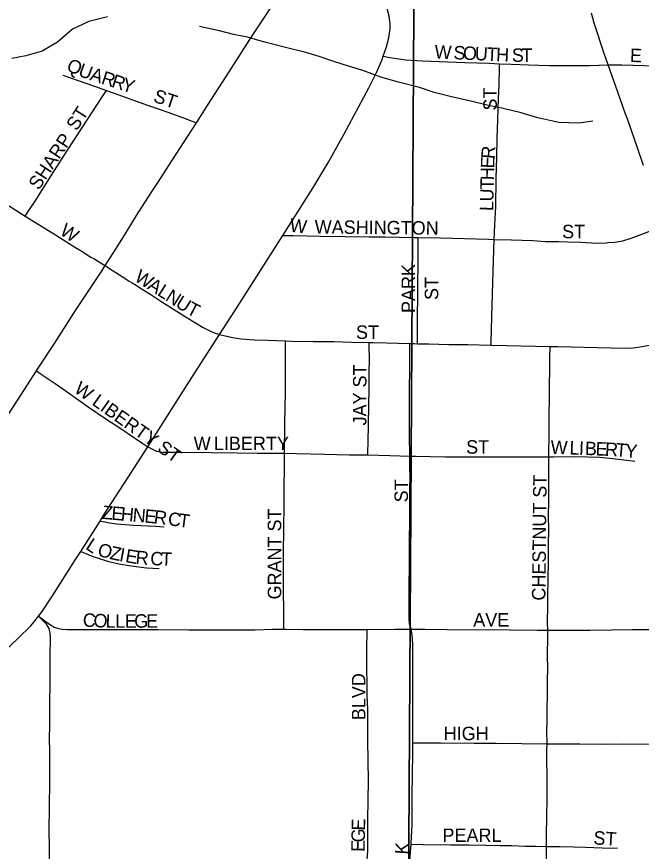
# Model space of a CAD drawing. Extents: x 1874609 to 2204689, y 815661 to 1281160.
# Drawn here: x 2017537 to 2019857, y 1041888 to 1044990 of the extents above; entities that cross this region are included whole.
import ezdxf

# ---------------------------------------------------------------- set-up
doc = ezdxf.new("R2010")
doc.units = 0
for name, color, linetype in [('GM_X_City_Street', 7, 'Continuous'), ('GM_X_City_Street_Text', 7, 'Continuous'), ('GM_X_Minor_River', 7, 'Continuous'), ('GM_X_Section', 7, 'Continuous'), ('GM_X_State_Route', 7, 'Continuous')]:
    doc.layers.add(name, color=color, linetype=linetype)

msp = doc.modelspace()

# ---------------------------------------------------------------- linework, layer by layer
at = {"layer": 'GM_X_City_Street'}
for points in [[(2018204.2, 1044595.7), (2018257.9, 1044679.6), (2018314.6, 1044768), (2018413.9, 1044923), (2018455.8, 1044985.6), (2018482.3, 1045025.2)], [(2018898.5, 1044843), (2018910.8, 1044877.9), (2018919.4, 1044911), (2018922.1, 1044928.2), (2018923.8, 1044945.5), (2018924.3, 1044963.1), (2018920.2, 1044991.7), (2018912.4, 1045020.8)], [(2018524.8, 1044177.1), (2018636.5, 1044352.9), (2018696.5, 1044451.1), (2018752.3, 1044551.6), (2018845.3, 1044725), (2018874.3, 1044784.5), (2018894, 1044830.4), (2018898.5, 1044843)], [(2018898.5, 1044843), (2018916.7, 1044839.7), (2018947.5, 1044834.1), (2018982, 1044829.4), (2019042.6, 1044825.7), (2019202, 1044819.2), (2019292.6, 1044817.1), (2019330.7, 1044815.2)], [(2019310, 1044161.9), (2019313.2, 1044216.2), (2019316.7, 1044283.1), (2019318.4, 1044387.8), (2019320.1, 1044466.8), (2019321.8, 1044538.9), (2019323.6, 1044605.9), (2019326.6, 1044686.9), (2019329.1, 1044735.8), (2019330.4, 1044801.5), (2019330.7, 1044815.2)], [(2019330.7, 1044815.2), (2019373.1, 1044813), (2019437.5, 1044810.9), (2019514.4, 1044808.9), (2019595.8, 1044807.9), (2019664.7, 1044808.7), (2019734.3, 1044810.6)], [(2019734.3, 1044810.6), (2019784.2, 1044810.7), (2019910.6, 1044806.8), (2020046, 1044806.8), (2020108.6, 1044807), (2020156.8, 1044808), (2020204.9, 1044808.1), (2020248.1, 1044809.7)], [(2017707.8, 1044773), (2017765, 1044752.7), (2017825.4, 1044731.2), (2017870.2, 1044715.3)], [(2017568.8, 1044249), (2017587.3, 1044276.7), (2017605.5, 1044303.8), (2017666.3, 1044400.9), (2017728, 1044497.3), (2017853.1, 1044689.1), (2017870.2, 1044715.3)], [(2017870.2, 1044715.3), (2017915.6, 1044699.3), (2017994.4, 1044671.4), (2018102, 1044633.4), (2018163.2, 1044610.8), (2018204.2, 1044595.7)], [(2017865.6, 1044064.5), (2017897.7, 1044114.4), (2017939.4, 1044181.3), (2017981.8, 1044250.7), (2018035, 1044333.7), (2018062.3, 1044374.3), (2018102.3, 1044436.7), (2018172.3, 1044546), (2018204.2, 1044595.7)], [(2017459.8, 1044314), (2017474.1, 1044306.3), (2017516.3, 1044282), (2017568.8, 1044249)], [(2017568.8, 1044249), (2017639.4, 1044204.5), (2017681.3, 1044178.5), (2017749.6, 1044135.5), (2017775.9, 1044119), (2017812.6, 1044096.6), (2017822.9, 1044090.8), (2017860, 1044068), (2017865.6, 1044064.5)], [(2019732.2, 1044150), (2019758.2, 1044152.2), (2019788.6, 1044157), (2019819.6, 1044166.7), (2019878.4, 1044188.8), (2019942.5, 1044216)], [(2018290.6, 1043808.9), (2018346.8, 1043896.8), (2018524.8, 1044177.1)], [(2018524.8, 1044177.1), (2018563.5, 1044176.3), (2018665.8, 1044174.3), (2018757.5, 1044172.9), (2018845.9, 1044172.1), (2018905.1, 1044171.1), (2019012.4, 1044169.4), (2019028.5, 1044169.1)], [(2019025.2, 1043774.3), (2019025.4, 1043800.1), (2019026.1, 1043885.1), (2019026.6, 1043941.5), (2019027.2, 1044008.4), (2019027.6, 1044057.9), (2019028, 1044102.1), (2019028.3, 1044143), (2019028.5, 1044169.1)], [(2019028.5, 1044169.1), (2019111.1, 1044167.7), (2019288.8, 1044162.5), (2019310, 1044161.9)], [(2019298.5, 1043769.1), (2019299, 1043782.3), (2019300.8, 1043826.1), (2019301.6, 1043875.9), (2019304.2, 1043960), (2019307.7, 1044083.5), (2019310, 1044161.9)], [(2019310, 1044161.9), (2019374.6, 1044160), (2019454.4, 1044157.4), (2019501.6, 1044154.8), (2019548, 1044153.9), (2019582.3, 1044153.1), (2019632.1, 1044151.4), (2019693, 1044147.9), (2019728.2, 1044149.7), (2019732.2, 1044150)], [(2017610.1, 1043673.1), (2017614, 1043679.1), (2017677.2, 1043774.7), (2017738.5, 1043870.7), (2017755.8, 1043897.8), (2017783, 1043938.1), (2017854.4, 1044047), (2017865.6, 1044064.5)], [(2017865.6, 1044064.5), (2017872.6, 1044060.1), (2017885.7, 1044051.6), (2017938.6, 1044017.4), (2017952.4, 1044008.1), (2017965.9, 1044000.4), (2017980, 1043991.8), (2017993.5, 1043983.5), (2018034.5, 1043957.3), (2018075.4, 1043930.4), (2018172.5, 1043868.7), (2018228.9, 1043834.4), (2018258.9, 1043819.6), (2018274.7, 1043813.8), (2018290.6, 1043808.9)], [(2018023.5, 1043390.9), (2018187.9, 1043648.5), (2018290.6, 1043808.9)], [(2018290.6, 1043808.9), (2018290.6, 1043808.9), (2018338.4, 1043797), (2018370.8, 1043792.7), (2018419.7, 1043788.8), (2018468.5, 1043787.4), (2018535.5, 1043784.4)], [(2019517.8, 1043764.5), (2019547.2, 1043763.9), (2019694.7, 1043759.6), (2019793.6, 1043757.4), (2019826.8, 1043759), (2019859.8, 1043763.5), (2019892.3, 1043770.5), (2019971.3, 1043793.3), (2020013.8, 1043806), (2020075, 1043827.3)], [(2018531.9, 1043366.9), (2018533.4, 1043474.7), (2018534.1, 1043540.5), (2018535, 1043589.9), (2018534.8, 1043639.2), (2018535.4, 1043688.9), (2018534.9, 1043737.8), (2018535.4, 1043776.8), (2018535.5, 1043784.4)], [(2018535.5, 1043784.4), (2018557.6, 1043783.4), (2018637.7, 1043782.3), (2018714.5, 1043782.8), (2018780.2, 1043780.5), (2018845.5, 1043778.8)], [(2018840.9, 1043361), (2018841.3, 1043372.9), (2018842.4, 1043406.8), (2018843.5, 1043475.3), (2018845.7, 1043609.9), (2018845.8, 1043669.2), (2018846.8, 1043714.4), (2018845.7, 1043767.9), (2018845.5, 1043778.8)], [(2018845.5, 1043778.8), (2018861.2, 1043778.4), (2018910.9, 1043777), (2018997.1, 1043774.9)], [(2018996.8, 1043356.4), (2018996.8, 1043358.8), (2018996.4, 1043433.5), (2018996.2, 1043476.1), (2018995.8, 1043541.8), (2018996.2, 1043616.7), (2018996.5, 1043668), (2018996.9, 1043735.7), (2018997, 1043759.2), (2018997.1, 1043774.9)], [(2018997.1, 1043774.9), (2019013.7, 1043774.5), (2019025.2, 1043774.3)], [(2019025.2, 1043774.3), (2019068.2, 1043773.4), (2019141.7, 1043771.2), (2019212.9, 1043771.1), (2019298.5, 1043769.1)], [(2019298.5, 1043769.1), (2019301.4, 1043769), (2019517.8, 1043764.5)], [(2019513.7, 1043354), (2019514.8, 1043443.6), (2019515.1, 1043506.7), (2019515.8, 1043576.6), (2019517.4, 1043720.6), (2019517.8, 1043764.5)], [(2017504.9, 1043510.3), (2017551.6, 1043582.8), (2017610.1, 1043673.1)], [(2017610.1, 1043673.1), (2017624.1, 1043663.8), (2017679.9, 1043626.5), (2017720.9, 1043598.1), (2017802.2, 1043539.3), (2017867.8, 1043495.4), (2017927.4, 1043456.2), (2017963.5, 1043431.9), (2018005.8, 1043403), (2018023.5, 1043390.9)], [(2017846.6, 1043115.3), (2017861, 1043138), (2017949.9, 1043275.5), (2018023.5, 1043390.9)], [(2018023.5, 1043390.9), (2018039.2, 1043383), (2018055.8, 1043375.2), (2018079.2, 1043370.7), (2018108.1, 1043370.7), (2018146, 1043370.7), (2018260.6, 1043369.6), (2018355.9, 1043368.1), (2018429.7, 1043367.4), (2018504.2, 1043367.4), (2018531.9, 1043366.9)], [(2018528.6, 1042713.5), (2018528.5, 1042752.2), (2018528, 1042884), (2018528.4, 1042983), (2018529.1, 1043098), (2018529.9, 1043163.1), (2018530.1, 1043179.4), (2018530.2, 1043195.7), (2018530.5, 1043244.7), (2018531.1, 1043310.1), (2018531.8, 1043359.4), (2018531.9, 1043366.9)], [(2018531.9, 1043366.9), (2018576.5, 1043366.3), (2018680, 1043364), (2018771.2, 1043361.5), (2018840.9, 1043361)], [(2018840.9, 1043361), (2018923.4, 1043358.4), (2018996.8, 1043356.4)], [(2019001.5, 1042713), (2018996.2, 1042733.1), (2018994.7, 1042753), (2018994.4, 1042778.5), (2018994.8, 1042871.7), (2018995.3, 1042954.2), (2018995.8, 1043034.1), (2018996.6, 1043125.3), (2018997.4, 1043230.3), (2018997.9, 1043281.6), (2018997.4, 1043312.8), (2018996.8, 1043356.4)], [(2018996.8, 1043356.4), (2019019.4, 1043355.8), (2019128.8, 1043353.4), (2019326.7, 1043354.2), (2019458.4, 1043354), (2019513.7, 1043354)], [(2019509.2, 1042709.8), (2019508.6, 1042738.7), (2019509.6, 1042797.6), (2019509.1, 1042828.8), (2019510.9, 1042907.9), (2019512.1, 1042955.4), (2019512.6, 1043027.5), (2019513, 1043084.2), (2019512.5, 1043132.9), (2019513.2, 1043193.6), (2019514, 1043263.7), (2019513.6, 1043345.6), (2019513.7, 1043354)], [(2019513.7, 1043354), (2019530.9, 1043354.2), (2019613, 1043354.7), (2019702.1, 1043352.5), (2019751.5, 1043348.2), (2019833.4, 1043337.3)], [(2017774.8, 1043001.9), (2017846.6, 1043115.3)], [(2017846.6, 1043115.3), (2017864.6, 1043112), (2017882.1, 1043108.7), (2017907.2, 1043104.9), (2017939.5, 1043101.9), (2017971.3, 1043099.6), (2018052.1, 1043096.3), (2018084.3, 1043094.1)], [(2017618.4, 1042761.8), (2017630.9, 1042778.4), (2017667.6, 1042833.6), (2017755.7, 1042971.9), (2017774.8, 1043001.9)], [(2017774.8, 1043001.9), (2017793, 1042994.5), (2017813.4, 1042986.2), (2017832, 1042979.1), (2017877.6, 1042965.3), (2017924.1, 1042954.8), (2017971.2, 1042947), (2018018.5, 1042941.5), (2018065.9, 1042938.8)], [(2017217, 1042372.6), (2017327, 1042476.5), (2017541.6, 1042679), (2017588.7, 1042726), (2017610.8, 1042751.5), (2017618.4, 1042761.8)], [(2017659, 1041649.9), (2017658.3, 1041713.2), (2017658.3, 1041748.7), (2017659.1, 1041798.1), (2017658.3, 1041842.4), (2017658.3, 1041904), (2017658, 1041962.4), (2017658.3, 1042055.7), (2017660, 1042142.4), (2017660, 1042208.3), (2017660, 1042256.9), (2017659.2, 1042308), (2017659.5, 1042354.4), (2017660, 1042434.6), (2017660.8, 1042516.8), (2017660.9, 1042572.4), (2017661.3, 1042631.6), (2017661.8, 1042663.9), (2017661.8, 1042682.2), (2017661.2, 1042698.1), (2017657.1, 1042715.2), (2017647, 1042732.3), (2017637.6, 1042741.7), (2017618.4, 1042761.8)], [(2017618.4, 1042761.8), (2017641.2, 1042744.7), (2017655.3, 1042734.1), (2017664.7, 1042727.6), (2017676.5, 1042720.5), (2017692.5, 1042715.2), (2017706, 1042713.4), (2017723.7, 1042712.3), (2017743.8, 1042712.3), (2017865.8, 1042711.5), (2017963.9, 1042711.6), (2018061.8, 1042711.9), (2018176.2, 1042710.7), (2018356.1, 1042710.6), (2018421.3, 1042711.2), (2018486.5, 1042713.2), (2018528.6, 1042713.5)], [(2018528.6, 1042713.5), (2018535.5, 1042713.5), (2018600.4, 1042712.6), (2018724.4, 1042712.1), (2018838.4, 1042712.2)], [(2018831.2, 1041587.3), (2018832, 1041629.8), (2018832.4, 1041674.3), (2018833.6, 1041725.2), (2018834.3, 1041758), (2018835.9, 1041796.3), (2018839, 1041856.5), (2018840.6, 1041888.5), (2018841.4, 1041929.1), (2018841.4, 1041977.6), (2018841.4, 1042008.9), (2018842.2, 1042073.7), (2018843, 1042155), (2018842.8, 1042219.6), (2018841.4, 1042304.3), (2018840.6, 1042359.8), (2018840.6, 1042415.2), (2018838.7, 1042464.9), (2018838.4, 1042514), (2018837.8, 1042562.9), (2018837.4, 1042611.2), (2018838, 1042642.7), (2018838.3, 1042704.4), (2018838.4, 1042712.2)], [(2018838.4, 1042712.2), (2018941.3, 1042713.2), (2019001.5, 1042713)], [(2019008.1, 1042290.7), (2019008.2, 1042300.4), (2019007.9, 1042356.8), (2019007.9, 1042398.5), (2019007.9, 1042434.1), (2019007.8, 1042489.6), (2019008, 1042550.4), (2019008.1, 1042616.4), (2019008.2, 1042654.6), (2019007, 1042677.3), (2019005.4, 1042692.2), (2019002.9, 1042706), (2019001.5, 1042713)], [(2019001.5, 1042713), (2019054.3, 1042712.9), (2019136.3, 1042711.8), (2019368.5, 1042710.9), (2019473.1, 1042709.8), (2019509.2, 1042709.8)], [(2019506.7, 1042287.2), (2019506.8, 1042295.1), (2019506.5, 1042327.7), (2019507.3, 1042376.8), (2019507.1, 1042392.9), (2019508.8, 1042491.2), (2019508.6, 1042526.2), (2019509.3, 1042564.7), (2019508.9, 1042618), (2019509.7, 1042683.6), (2019509.2, 1042709.8)], [(2019509.2, 1042709.8), (2019578.8, 1042709.8), (2019665.6, 1042709.8), (2019746.8, 1042710.9), (2019822.4, 1042712), (2019870.3, 1042712), (2019919.2, 1042712), (2019965.9, 1042712), (2020009.8, 1042711.7), (2020044.9, 1042712), (2020061.4, 1042712.4)], [(2019002.2, 1041913.9), (2019002.6, 1041918.9), (2019006.1, 1041984.2), (2019006.1, 1042033.1), (2019006.2, 1042093.7), (2019006.9, 1042172.8), (2019007.7, 1042252.6), (2019008.1, 1042290.7)], [(2019008.1, 1042290.7), (2019020.9, 1042290.7), (2019057.5, 1042290.8), (2019112.6, 1042290.4), (2019236.6, 1042290), (2019317.9, 1042289.8), (2019506.7, 1042287.2)], [(2019505, 1041905.8), (2019505, 1041928.6), (2019505, 1041962.8), (2019505.8, 1042001.2), (2019506.4, 1042033.8), (2019507.2, 1042066.4), (2019507.6, 1042082.7), (2019507.4, 1042131.8), (2019506.8, 1042164.5), (2019506.1, 1042229.9), (2019506.2, 1042262.6), (2019506.7, 1042287.2)], [(2019506.7, 1042287.2), (2019517.6, 1042287.1), (2019628.8, 1042287.1), (2019713.4, 1042285.9), (2019792.4, 1042287.1), (2019939.5, 1042285.6), (2020021.1, 1042284.8), (2020057.7, 1042282.6)], [(2018983, 1041585.2), (2018982.9, 1041592.5), (2018983.1, 1041658), (2018985.4, 1041723.4), (2018996.7, 1041853.8), (2019002.2, 1041913.9)], [(2019002.2, 1041913.9), (2019047, 1041913.3), (2019149, 1041912), (2019217.2, 1041912.2), (2019278.9, 1041910.3), (2019332.9, 1041908.8), (2019376.3, 1041908.8), (2019425.2, 1041906.6), (2019465.3, 1041906.6), (2019505, 1041905.8)], [(2019502.8, 1041568.2), (2019504.3, 1041637.6), (2019505, 1041688.2), (2019505.7, 1041737.4), (2019505.3, 1041790.7), (2019505, 1041839.1), (2019505, 1041877.2), (2019505, 1041905.8)], [(2019505, 1041905.8), (2019517.5, 1041905.5), (2019554.3, 1041905.5), (2019605.4, 1041904.4), (2019648.8, 1041903.3), (2019743.9, 1041899.7), (2019767.9, 1041899.9)]]:
    msp.add_lwpolyline(points, dxfattribs=at)
at = {"layer": 'GM_X_Minor_River'}
for points in [[(2017874.6, 1044989.2), (2017804.3, 1044971.4), (2017744.1, 1044943.5), (2017687.8, 1044895.6), (2017631.5, 1044861.6), (2017571.3, 1044843.8), (2017519.1, 1044833.9)], [(2019676.9, 1044601.7), (2019624.7, 1044593.9), (2019550.5, 1044596.1), (2019472.3, 1044614.4), (2019410.1, 1044632.7), (2019344, 1044649), (2019289.9, 1044659.2), (2019223.7, 1044675.5), (2019147.5, 1044693.8), (2019087.4, 1044708.1), (2019033.3, 1044726.3), (2018955.1, 1044746.7), (2018889, 1044765), (2018822.8, 1044789.3), (2018768.7, 1044805.5), (2018714.6, 1044823.8), (2018660.5, 1044842), (2018610.4, 1044856.2), (2018530.2, 1044876.6), (2018454, 1044896.9), (2018393.9, 1044913.2), (2018341.8, 1044923.4), (2018289.7, 1044937.6), (2018215.5, 1044953.9)]]:
    msp.add_lwpolyline(points, dxfattribs=at)
at = {"layer": 'GM_X_Section'}
for points in [[(2019020.7, 1046448.2), (2018988, 1041097.3), (2012892.7, 1041156.5), (2012915.3, 1046513.3)], [(2024387.7, 1046393.6), (2024307, 1041050.6), (2018988, 1041097.3), (2019020.7, 1046448.2)]]:
    msp.add_lwpolyline(points, close=True, dxfattribs=at)
at = {"layer": 'GM_X_State_Route'}
for points in [[(2019797.5, 1044631.6), (2019762.9, 1044729.8), (2019734.3, 1044810.6), (2019719.4, 1044852.9), (2019681.9, 1044966.3), (2019676.6, 1044984.5), (2019671.8, 1045002.9)], [(2019865.5, 1044437.1), (2019844.2, 1044498.6), (2019806.4, 1044606.4), (2019797.5, 1044631.6)]]:
    msp.add_lwpolyline(points, dxfattribs=at)

# ---------------------------------------------------------------- texts
at = {"layer": 'GM_X_City_Street_Text'}
for s, rotation, p in [('W', 357.3761, (2019088, 1044835.1)), ('S', 357.3775, (2019158.4, 1044831.9)), ('O', 357.3766, (2019193.5, 1044830.3)), ('U', 357.3548, (2019237.5, 1044828.3)), ('T', 357.3775, (2019281.5, 1044826.2)), ('H', 357.4708, (2019316.7, 1044824.6)), ('S', 359.4925, (2019375.8, 1044822.3)), ('T', 359.9707, (2019411.4, 1044822)), ('E', 357.4309, (2019814, 1044821.9)), ('Q', 334.4615, (2017718.1, 1044792.3)), ('U', 339.357, (2017762.1, 1044771.5)), ('A', 342.177, (2017805.8, 1044755.1)), ('R', 342.319, (2017847.8, 1044741.6)), ('R', 342.3099, (2017885.6, 1044729.5)), ('Y', 342.2978, (2017923.3, 1044717.5)), ('ST', 341.5738, (2018041.3, 1044674.5)), ('ST', 90, (2019320.1, 1044640.9)), ('ST', 57.2679, (2017759.6, 1044562.4)), ('SHARP', 56.6604, (2017618.9, 1044342.5)), ('R', 85.8434, (2019311.6, 1044460)), ('E', 88.2237, (2019310.5, 1044425.4)), ('H', 88.7054, (2019309.5, 1044381.5)), ('T', 88.6887, (2019308.7, 1044346.3)), ('U', 88.7166, (2019307.7, 1044302.3)), ('L', 88.6887, (2019306.9, 1044267.1)), ('W', 352.9709, (2018548.7, 1044191.2)), ('W', 327.5237, (2017693.4, 1044182.5)), ('WASHINGTON', 359.3942, (2018643.5, 1044183.9)), ('ST', 0, (2019562.7, 1044166.3)), ('W', 327.6062, (2017970.7, 1044010.8)), ('PARK', 90, (2019016.5, 1043888.5)), ('ST', 90, (2019102.6, 1043936.9)), ('A', 327.6193, (2018019, 1043980.2)), ('L', 327.5979, (2018056.1, 1043956.6)), ('N', 327.6159, (2018085.9, 1043937.7)), ('U', 327.5892, (2018123, 1043914.2)), ('T', 332.453, (2018164.2, 1043888.3)), ('ST', 0, (2018797.2, 1043792.3)), ('JAY ST', 90, (2018836.1, 1043470.5)), ('W LIBERTY ST', 324.6699, (2017746.5, 1043597)), ('W', 0, (2018194.3, 1043378.7)), ('LIBERTY', 0, (2018269.2, 1043378.7)), ('ST', 0, (2019206.3, 1043365.5)), ('W', 357.8304, (2019519.1, 1043365.5)), ('L', 357.8199, (2019589.4, 1043362.8)), ('I', 357.8142, (2019624.6, 1043361.5)), ('B', 357.8311, (2019646.6, 1043360.7)), ('E', 357.8142, (2019686.2, 1043359.2)), ('R', 356.963, (2019721.2, 1043357.8)), ('T', 355.1864, (2019760.3, 1043355.8)), ('Y', 354.8135, (2019795.3, 1043352.8)), ('CHESTNUT ST', 89.3782, (2019500.5, 1042819.2)), ('ST', 90, (2018990.2, 1043184.5)), ('Z', 355.0208, (2017852, 1043123.5)), ('E', 355.0208, (2017887, 1043120.4)), ('H', 355.0094, (2017922.1, 1043117.4)), ('N', 355.0094, (2017965.9, 1043113.5)), ('E', 354.8006, (2018009.7, 1043109.7)), ('R', 353.0859, (2018044.3, 1043106.6)), ('GRANT ST', 90, (2018519.3, 1042823.7)), ('C', 352.155, (2018096.5, 1043100.1)), ('T', 352.1327, (2018135.7, 1043094.7)), ('L', 326.7722, (2017789.5, 1043013.4)), ('O', 344.1458, (2017833.9, 1042987.3)), ('Z', 348.163, (2017880, 1042974.4)), ('I', 349.2995, (2017915.5, 1042966.9)), ('E', 350.2397, (2017938, 1042962.7)), ('R', 354.5886, (2017976.8, 1042956.2)), ('C', 357.3919, (2018032.1, 1042951.5)), ('T', 357.643, (2018071.9, 1042949.7)), ('C', 357.0357, (2017781.3, 1042723.1)), ('O', 357.4933, (2017821.3, 1042721)), ('L', 359.5061, (2017867.1, 1042719)), ('L', 359.9707, (2017902.8, 1042718.7)), ('E', 359.9956, (2017938, 1042718.7)), ('G', 359.9929, (2017973.2, 1042718.7)), ('E', 359.9956, (2018017.2, 1042718.7)), ('AVE', 0, (2019232.7, 1042723.1)), ('BLVD', 90, (2018831.8, 1042374.9)), ('HIGH', 0, (2019122.8, 1042300.7)), ('E', 88.8253, (2018830.7, 1041964.1)), ('PEARL', 0, (2019118.3, 1041922.3)), ('G', 88.8443, (2018829.8, 1041920.1)), ('ST', 356.1879, (2019677.8, 1041913.5)), ('E', 88.8253, (2018829.1, 1041884.9)), ('K', 85.849, (2018991.2, 1041874.3))]:
    msp.add_text(s, height=50, rotation=rotation, dxfattribs=at).set_placement(p)

doc.saveas('drawing.dxf')
